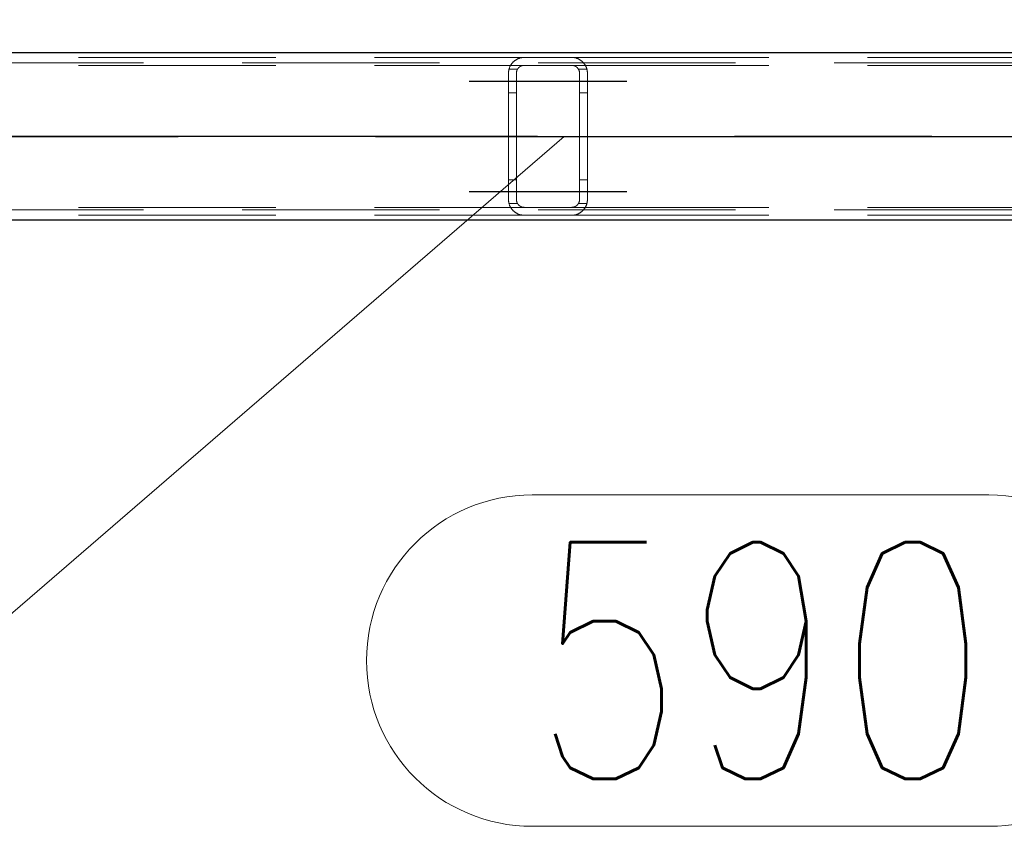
# Model space of a CAD drawing. Header units: millimetres. Extents: x -851 to 2, y 9346 to 10016.
# Tile 421 of 505: x -331 to -319, y 9572 to 9582. Entities that reach past the tile are written whole.
import ezdxf

# ---------------------------------------------------------------- set-up
doc = ezdxf.new("R2010")
doc.units = ezdxf.units.MM
doc.header["$LTSCALE"] = 10
doc.linetypes.add('HIDDEN', pattern=[0.375, 0.25, -0.125])
doc.linetypes.add('MITTE', pattern=[2, 1.25, -0.25, 0.25, -0.25])
for name, color, linetype, lineweight in [('PS_Hidden', 2, 'HIDDEN', 9), ('PS_Pos', 1, 'Continuous', 15), ('PS_Shape', 161, 'Continuous', 30), ('PS_SOLID', 7, 'Continuous', 30)]:
    doc.layers.add(name, color=color, linetype=linetype, lineweight=lineweight)
doc.layers.add('PS_Mid', color=5, linetype='MITTE')
doc.styles.add('simplex', font='simplex.shx', dxfattribs={"width": 0.75})

# ---------------------------------------------------------------- blocks, each defined once
blk = doc.blocks.new('*X865')
at = {"layer": 'PS_Hidden', "color": 2, "linetype": 'HIDDEN'}
for p, q in [((-334.192, 9581.828), (-324.792, 9581.828)), ((-324.913, 9581.788), (-324.909, 9581.791)), ((-324.909, 9581.791), (-324.905, 9581.794)), ((-324.905, 9581.794), (-324.901, 9581.796)), ((-324.901, 9581.796), (-324.897, 9581.799)), ((-324.897, 9581.799), (-324.893, 9581.801)), ((-324.893, 9581.801), (-324.888, 9581.804)), ((-324.888, 9581.804), (-324.883, 9581.806)), ((-324.883, 9581.806), (-324.879, 9581.809)), ((-324.879, 9581.809), (-324.874, 9581.811)), ((-324.874, 9581.811), (-324.869, 9581.813)), ((-324.869, 9581.813), (-324.864, 9581.815)), ((-324.864, 9581.815), (-324.858, 9581.817)), ((-324.858, 9581.817), (-324.853, 9581.819)), ((-324.853, 9581.819), (-324.847, 9581.821)), ((-324.847, 9581.821), (-324.842, 9581.822)), ((-324.842, 9581.822), (-324.835, 9581.824)), ((-324.835, 9581.824), (-324.829, 9581.825)), ((-324.829, 9581.825), (-324.822, 9581.826)), ((-324.822, 9581.826), (-324.815, 9581.827)), ((-324.815, 9581.827), (-324.807, 9581.828)), ((-324.807, 9581.828), (-324.8, 9581.828)), ((-324.8, 9581.828), (-324.792, 9581.828)), ((-324.792, 9581.828), (-324.192, 9581.828)), ((-324.192, 9581.828), (-314.792, 9581.828)), ((-324.192, 9581.828), (-324.185, 9581.828)), ((-324.185, 9581.828), (-324.178, 9581.828)), ((-324.178, 9581.828), (-324.171, 9581.827)), ((-324.171, 9581.827), (-324.164, 9581.826)), ((-324.164, 9581.826), (-324.157, 9581.825)), ((-324.157, 9581.825), (-324.15, 9581.824)), ((-324.15, 9581.824), (-324.143, 9581.822)), ((-324.143, 9581.822), (-324.137, 9581.821)), ((-324.137, 9581.821), (-324.131, 9581.819)), ((-324.131, 9581.819), (-324.126, 9581.817)), ((-324.126, 9581.817), (-324.121, 9581.815)), ((-324.121, 9581.815), (-324.116, 9581.813)), ((-324.116, 9581.813), (-324.111, 9581.811)), ((-324.111, 9581.811), (-324.106, 9581.809)), ((-324.106, 9581.809), (-324.101, 9581.806)), ((-324.101, 9581.806), (-324.096, 9581.804)), ((-324.096, 9581.804), (-324.092, 9581.801)), ((-324.092, 9581.801), (-324.087, 9581.798)), ((-324.087, 9581.798), (-324.083, 9581.796)), ((-324.083, 9581.796), (-324.079, 9581.793)), ((-324.079, 9581.793), (-324.075, 9581.79)), ((-324.075, 9581.79), (-324.071, 9581.787)), ((-187.116, 9581.758), (-423.956, 9581.758)), ((-334.192, 9581.728), (-324.792, 9581.728)), ((-324.989, 9581.667), (-324.988, 9581.672)), ((-324.989, 9581.662), (-324.989, 9581.667)), ((-324.988, 9581.672), (-324.987, 9581.676)), ((-324.987, 9581.676), (-324.985, 9581.681)), ((-324.879, 9581.678), (-324.986, 9581.678)), ((-324.985, 9581.681), (-324.984, 9581.685)), ((-324.984, 9581.685), (-324.983, 9581.69)), ((-324.983, 9581.69), (-324.981, 9581.694)), ((-324.981, 9581.694), (-324.98, 9581.699)), ((-324.98, 9581.699), (-324.978, 9581.703)), ((-324.978, 9581.703), (-324.976, 9581.708)), ((-324.976, 9581.708), (-324.974, 9581.712)), ((-324.974, 9581.712), (-324.972, 9581.716)), ((-324.972, 9581.716), (-324.97, 9581.72)), ((-324.97, 9581.72), (-324.968, 9581.724)), ((-324.968, 9581.724), (-324.966, 9581.728)), ((-324.966, 9581.728), (-324.963, 9581.732)), ((-324.963, 9581.732), (-324.961, 9581.736)), ((-324.961, 9581.736), (-324.958, 9581.74)), ((-324.958, 9581.74), (-324.956, 9581.744)), ((-324.956, 9581.744), (-324.953, 9581.747)), ((-324.953, 9581.747), (-324.95, 9581.751)), ((-324.95, 9581.751), (-324.948, 9581.754)), ((-324.948, 9581.754), (-324.945, 9581.758)), ((-324.945, 9581.758), (-324.942, 9581.761)), ((-324.942, 9581.761), (-324.939, 9581.765)), ((-324.939, 9581.765), (-324.936, 9581.768)), ((-324.936, 9581.768), (-324.933, 9581.771)), ((-324.933, 9581.771), (-324.929, 9581.774)), ((-324.929, 9581.774), (-324.926, 9581.777)), ((-324.926, 9581.777), (-324.923, 9581.78)), ((-324.923, 9581.78), (-324.92, 9581.783)), ((-324.92, 9581.783), (-324.916, 9581.786)), ((-324.916, 9581.786), (-324.913, 9581.788)), ((-324.885, 9581.666), (-324.886, 9581.664)), ((-324.884, 9581.668), (-324.885, 9581.666)), ((-324.883, 9581.67), (-324.884, 9581.668)), ((-324.882, 9581.672), (-324.883, 9581.67)), ((-324.881, 9581.674), (-324.882, 9581.672)), ((-324.88, 9581.676), (-324.881, 9581.674)), ((-324.879, 9581.678), (-324.88, 9581.676)), ((-324.878, 9581.68), (-324.879, 9581.678)), ((-324.877, 9581.682), (-324.878, 9581.68)), ((-324.875, 9581.684), (-324.877, 9581.682)), ((-324.874, 9581.686), (-324.875, 9581.684)), ((-324.873, 9581.688), (-324.874, 9581.686)), ((-324.871, 9581.69), (-324.873, 9581.688)), ((-324.87, 9581.692), (-324.871, 9581.69)), ((-324.868, 9581.693), (-324.87, 9581.692)), ((-324.867, 9581.695), (-324.868, 9581.693)), ((-324.865, 9581.697), (-324.867, 9581.695)), ((-324.864, 9581.699), (-324.865, 9581.697)), ((-324.862, 9581.7), (-324.864, 9581.699)), ((-324.86, 9581.702), (-324.862, 9581.7)), ((-324.858, 9581.703), (-324.86, 9581.702)), ((-324.857, 9581.705), (-324.858, 9581.703)), ((-324.855, 9581.707), (-324.857, 9581.705)), ((-324.853, 9581.708), (-324.855, 9581.707)), ((-324.851, 9581.71), (-324.853, 9581.708)), ((-324.849, 9581.711), (-324.851, 9581.71)), ((-324.847, 9581.712), (-324.849, 9581.711)), ((-324.844, 9581.714), (-324.847, 9581.712)), ((-324.842, 9581.715), (-324.844, 9581.714)), ((-324.84, 9581.717), (-324.842, 9581.715)), ((-324.837, 9581.718), (-324.84, 9581.717)), ((-324.835, 9581.719), (-324.837, 9581.718)), ((-324.832, 9581.72), (-324.835, 9581.719)), ((-324.829, 9581.721), (-324.832, 9581.72)), ((-324.827, 9581.722), (-324.829, 9581.721)), ((-324.824, 9581.723), (-324.827, 9581.722)), ((-324.821, 9581.724), (-324.824, 9581.723)), ((-324.818, 9581.725), (-324.821, 9581.724)), ((-324.815, 9581.726), (-324.818, 9581.725)), ((-324.812, 9581.726), (-324.815, 9581.726)), ((-324.809, 9581.727), (-324.812, 9581.726)), ((-324.806, 9581.728), (-324.809, 9581.727)), ((-324.802, 9581.728), (-324.806, 9581.728)), ((-324.799, 9581.728), (-324.802, 9581.728)), ((-324.796, 9581.728), (-324.799, 9581.728)), ((-324.792, 9581.728), (-324.796, 9581.728)), ((-324.192, 9581.728), (-324.792, 9581.728)), ((-324.192, 9581.728), (-314.792, 9581.728)), ((-324.189, 9581.728), (-324.192, 9581.728)), ((-324.186, 9581.728), (-324.189, 9581.728)), ((-324.183, 9581.728), (-324.186, 9581.728)), ((-324.179, 9581.728), (-324.183, 9581.728)), ((-324.176, 9581.727), (-324.179, 9581.728)), ((-324.173, 9581.726), (-324.176, 9581.727)), ((-324.169, 9581.726), (-324.173, 9581.726)), ((-324.166, 9581.725), (-324.169, 9581.726)), ((-324.163, 9581.724), (-324.166, 9581.725)), ((-324.16, 9581.723), (-324.163, 9581.724)), ((-324.157, 9581.722), (-324.16, 9581.723)), ((-324.155, 9581.721), (-324.157, 9581.722)), ((-324.152, 9581.72), (-324.155, 9581.721)), ((-324.149, 9581.719), (-324.152, 9581.72)), ((-324.147, 9581.717), (-324.149, 9581.719)), ((-324.144, 9581.716), (-324.147, 9581.717)), ((-324.142, 9581.715), (-324.144, 9581.716)), ((-324.139, 9581.713), (-324.142, 9581.715)), ((-324.137, 9581.712), (-324.139, 9581.713)), ((-324.135, 9581.71), (-324.137, 9581.712)), ((-324.133, 9581.709), (-324.135, 9581.71)), ((-324.131, 9581.707), (-324.133, 9581.709)), ((-324.129, 9581.705), (-324.131, 9581.707)), ((-324.127, 9581.704), (-324.129, 9581.705)), ((-324.125, 9581.702), (-324.127, 9581.704)), ((-324.123, 9581.7), (-324.125, 9581.702)), ((-324.121, 9581.699), (-324.123, 9581.7)), ((-324.12, 9581.697), (-324.121, 9581.699)), ((-324.118, 9581.695), (-324.12, 9581.697)), ((-324.117, 9581.694), (-324.118, 9581.695)), ((-324.115, 9581.692), (-324.117, 9581.694)), ((-324.114, 9581.69), (-324.115, 9581.692)), ((-324.112, 9581.688), (-324.114, 9581.69)), ((-324.111, 9581.686), (-324.112, 9581.688)), ((-324.11, 9581.685), (-324.111, 9581.686)), ((-324.108, 9581.683), (-324.11, 9581.685)), ((-324.107, 9581.681), (-324.108, 9581.683)), ((-324.106, 9581.679), (-324.107, 9581.681)), ((-324.105, 9581.677), (-324.106, 9581.679)), ((-323.999, 9581.678), (-324.106, 9581.678)), ((-324.104, 9581.675), (-324.105, 9581.677)), ((-324.103, 9581.673), (-324.104, 9581.675)), ((-324.102, 9581.671), (-324.103, 9581.673)), ((-324.101, 9581.669), (-324.102, 9581.671)), ((-324.1, 9581.667), (-324.101, 9581.669)), ((-324.099, 9581.665), (-324.1, 9581.667)), ((-324.071, 9581.787), (-324.067, 9581.784)), ((-324.067, 9581.784), (-324.063, 9581.781)), ((-324.063, 9581.781), (-324.06, 9581.778)), ((-324.06, 9581.778), (-324.056, 9581.775)), ((-324.056, 9581.775), (-324.053, 9581.772)), ((-324.053, 9581.772), (-324.05, 9581.769)), ((-324.05, 9581.769), (-324.047, 9581.766)), ((-324.047, 9581.766), (-324.044, 9581.763)), ((-324.044, 9581.763), (-324.041, 9581.759)), ((-324.041, 9581.759), (-324.038, 9581.756)), ((-324.038, 9581.756), (-324.036, 9581.753)), ((-324.036, 9581.753), (-324.033, 9581.749)), ((-324.033, 9581.749), (-324.03, 9581.745)), ((-324.03, 9581.745), (-324.028, 9581.742)), ((-324.028, 9581.742), (-324.025, 9581.738)), ((-324.025, 9581.738), (-324.023, 9581.734)), ((-324.023, 9581.734), (-324.02, 9581.73)), ((-324.02, 9581.73), (-324.018, 9581.726)), ((-324.018, 9581.726), (-324.016, 9581.722)), ((-324.016, 9581.722), (-324.014, 9581.718)), ((-324.014, 9581.718), (-324.012, 9581.714)), ((-324.012, 9581.714), (-324.01, 9581.71)), ((-324.01, 9581.71), (-324.008, 9581.706)), ((-324.008, 9581.706), (-324.006, 9581.702)), ((-324.006, 9581.702), (-324.005, 9581.697)), ((-324.005, 9581.697), (-324.003, 9581.693)), ((-324.003, 9581.693), (-324.002, 9581.688)), ((-324.002, 9581.688), (-324, 9581.684)), ((-324, 9581.684), (-323.999, 9581.679)), ((-323.999, 9581.679), (-323.998, 9581.675)), ((-323.998, 9581.675), (-323.997, 9581.67)), ((-323.997, 9581.67), (-323.996, 9581.666)), ((-323.996, 9581.666), (-323.995, 9581.661)), ((-324.992, 9581.643), (-324.991, 9581.648)), ((-324.992, 9581.638), (-324.992, 9581.643)), ((-324.992, 9581.633), (-324.992, 9581.638)), ((-324.992, 9581.628), (-324.992, 9581.633)), ((-324.992, 9580.028), (-324.992, 9581.628)), ((-324.991, 9581.653), (-324.99, 9581.657)), ((-324.991, 9581.648), (-324.991, 9581.653)), ((-324.99, 9581.657), (-324.989, 9581.662)), ((-324.891, 9581.642), (-324.892, 9581.64)), ((-324.892, 9581.64), (-324.892, 9581.637)), ((-324.892, 9581.637), (-324.892, 9581.635)), ((-324.892, 9581.635), (-324.892, 9581.633)), ((-324.892, 9581.633), (-324.892, 9581.631)), ((-324.892, 9581.631), (-324.892, 9581.628)), ((-324.892, 9581.628), (-324.892, 9580.028)), ((-324.89, 9581.648), (-324.891, 9581.646)), ((-324.891, 9581.646), (-324.891, 9581.644)), ((-324.891, 9581.644), (-324.891, 9581.642)), ((-324.889, 9581.653), (-324.89, 9581.651)), ((-324.89, 9581.651), (-324.89, 9581.648)), ((-324.888, 9581.657), (-324.889, 9581.655)), ((-324.889, 9581.655), (-324.889, 9581.653)), ((-324.887, 9581.659), (-324.888, 9581.657)), ((-324.886, 9581.664), (-324.887, 9581.662)), ((-324.887, 9581.662), (-324.887, 9581.659)), ((-324.098, 9581.663), (-324.099, 9581.665)), ((-324.098, 9581.66), (-324.098, 9581.663)), ((-324.097, 9581.658), (-324.098, 9581.66)), ((-324.096, 9581.656), (-324.097, 9581.658)), ((-324.096, 9581.654), (-324.096, 9581.656)), ((-324.095, 9581.652), (-324.096, 9581.654)), ((-324.095, 9581.65), (-324.095, 9581.652)), ((-324.094, 9581.648), (-324.095, 9581.65)), ((-324.094, 9581.645), (-324.094, 9581.648)), ((-324.094, 9581.643), (-324.094, 9581.645)), ((-324.093, 9581.641), (-324.094, 9581.643)), ((-324.093, 9581.639), (-324.093, 9581.641)), ((-324.093, 9581.637), (-324.093, 9581.639)), ((-324.093, 9581.635), (-324.093, 9581.637)), ((-324.092, 9581.633), (-324.093, 9581.635)), ((-324.092, 9581.63), (-324.092, 9581.633)), ((-324.092, 9581.628), (-324.092, 9581.63)), ((-324.092, 9580.028), (-324.092, 9581.628)), ((-323.995, 9581.661), (-323.994, 9581.656)), ((-323.994, 9581.656), (-323.994, 9581.652)), ((-323.994, 9581.652), (-323.993, 9581.647)), ((-323.993, 9581.647), (-323.993, 9581.642)), ((-323.993, 9581.642), (-323.993, 9581.638)), ((-323.993, 9581.638), (-323.992, 9581.633)), ((-323.992, 9581.633), (-323.992, 9581.628)), ((-323.992, 9581.628), (-323.992, 9580.028)), ((-323.992, 9581.628), (-323.992, 9581.628)), ((-324.892, 9581.378), (-324.992, 9581.378)), ((-323.992, 9581.378), (-324.092, 9581.378)), ((-324.892, 9580.278), (-324.992, 9580.278)), ((-323.992, 9580.278), (-324.092, 9580.278)), ((-334.192, 9579.928), (-324.792, 9579.928)), ((-324.992, 9580.024), (-324.992, 9580.028)), ((-324.992, 9580.028), (-324.992, 9580.028)), ((-324.992, 9580.019), (-324.992, 9580.024)), ((-324.992, 9580.014), (-324.992, 9580.019)), ((-324.991, 9580.009), (-324.992, 9580.014)), ((-324.991, 9580.004), (-324.991, 9580.009)), ((-324.99, 9579.999), (-324.991, 9580.004)), ((-324.989, 9579.995), (-324.99, 9579.999)), ((-324.989, 9579.99), (-324.989, 9579.995)), ((-324.988, 9579.985), (-324.989, 9579.99)), ((-324.987, 9579.981), (-324.988, 9579.985)), ((-324.985, 9579.976), (-324.987, 9579.981)), ((-324.879, 9579.978), (-324.986, 9579.978)), ((-324.984, 9579.971), (-324.985, 9579.976)), ((-324.983, 9579.967), (-324.984, 9579.971)), ((-324.981, 9579.962), (-324.983, 9579.967)), ((-324.98, 9579.958), (-324.981, 9579.962)), ((-324.978, 9579.954), (-324.98, 9579.958)), ((-324.976, 9579.949), (-324.978, 9579.954)), ((-324.974, 9579.945), (-324.976, 9579.949)), ((-324.972, 9579.941), (-324.974, 9579.945)), ((-324.97, 9579.937), (-324.972, 9579.941)), ((-324.968, 9579.933), (-324.97, 9579.937)), ((-324.966, 9579.929), (-324.968, 9579.933)), ((-324.963, 9579.925), (-324.966, 9579.929)), ((-324.961, 9579.921), (-324.963, 9579.925)), ((-324.958, 9579.917), (-324.961, 9579.921)), ((-324.892, 9580.028), (-324.892, 9580.026)), ((-324.892, 9580.026), (-324.892, 9580.024)), ((-324.892, 9580.024), (-324.892, 9580.022)), ((-324.892, 9580.022), (-324.892, 9580.019)), ((-324.892, 9580.019), (-324.892, 9580.017)), ((-324.892, 9580.017), (-324.891, 9580.015)), ((-324.891, 9580.015), (-324.891, 9580.013)), ((-324.891, 9580.013), (-324.891, 9580.011)), ((-324.891, 9580.011), (-324.89, 9580.008)), ((-324.89, 9580.008), (-324.89, 9580.006)), ((-324.89, 9580.006), (-324.889, 9580.004)), ((-324.889, 9580.004), (-324.889, 9580.002)), ((-324.889, 9580.002), (-324.888, 9580)), ((-324.888, 9580), (-324.887, 9579.997)), ((-324.887, 9579.997), (-324.887, 9579.995)), ((-324.887, 9579.995), (-324.886, 9579.993)), ((-324.886, 9579.993), (-324.885, 9579.991)), ((-324.885, 9579.991), (-324.884, 9579.989)), ((-324.884, 9579.989), (-324.883, 9579.987)), ((-324.883, 9579.987), (-324.882, 9579.985)), ((-324.882, 9579.985), (-324.881, 9579.983)), ((-324.881, 9579.983), (-324.88, 9579.981)), ((-324.88, 9579.981), (-324.879, 9579.978)), ((-324.879, 9579.978), (-324.878, 9579.977)), ((-324.878, 9579.977), (-324.877, 9579.975)), ((-324.877, 9579.975), (-324.875, 9579.973)), ((-324.875, 9579.973), (-324.874, 9579.971)), ((-324.874, 9579.971), (-324.873, 9579.969)), ((-324.873, 9579.969), (-324.871, 9579.967)), ((-324.871, 9579.967), (-324.87, 9579.965)), ((-324.87, 9579.965), (-324.868, 9579.963)), ((-324.868, 9579.963), (-324.867, 9579.962)), ((-324.867, 9579.962), (-324.865, 9579.96)), ((-324.865, 9579.96), (-324.864, 9579.958)), ((-324.864, 9579.958), (-324.862, 9579.957)), ((-324.862, 9579.957), (-324.86, 9579.955)), ((-324.86, 9579.955), (-324.858, 9579.953)), ((-324.858, 9579.953), (-324.857, 9579.952)), ((-324.857, 9579.952), (-324.855, 9579.95)), ((-324.855, 9579.95), (-324.853, 9579.949)), ((-324.853, 9579.949), (-324.851, 9579.947)), ((-324.851, 9579.947), (-324.849, 9579.946)), ((-324.849, 9579.946), (-324.847, 9579.944)), ((-324.847, 9579.944), (-324.844, 9579.943)), ((-324.844, 9579.943), (-324.842, 9579.942)), ((-324.842, 9579.942), (-324.84, 9579.94)), ((-324.84, 9579.94), (-324.837, 9579.939)), ((-324.837, 9579.939), (-324.835, 9579.938)), ((-324.835, 9579.938), (-324.832, 9579.937)), ((-324.832, 9579.937), (-324.829, 9579.935)), ((-324.829, 9579.935), (-324.827, 9579.934)), ((-324.827, 9579.934), (-324.824, 9579.933)), ((-324.824, 9579.933), (-324.821, 9579.933)), ((-324.821, 9579.933), (-324.818, 9579.932)), ((-324.818, 9579.932), (-324.815, 9579.931)), ((-324.815, 9579.931), (-324.812, 9579.93)), ((-324.812, 9579.93), (-324.809, 9579.93)), ((-324.809, 9579.93), (-324.806, 9579.929)), ((-324.806, 9579.929), (-324.802, 9579.929)), ((-324.802, 9579.929), (-324.799, 9579.929)), ((-324.799, 9579.929), (-324.796, 9579.928)), ((-324.796, 9579.928), (-324.792, 9579.928)), ((-324.792, 9579.928), (-324.192, 9579.928)), ((-324.192, 9579.928), (-314.792, 9579.928)), ((-324.192, 9579.928), (-324.189, 9579.928)), ((-324.189, 9579.928), (-324.186, 9579.929)), ((-324.186, 9579.929), (-324.183, 9579.929)), ((-324.183, 9579.929), (-324.179, 9579.929)), ((-324.179, 9579.929), (-324.176, 9579.93)), ((-324.176, 9579.93), (-324.173, 9579.93)), ((-324.173, 9579.93), (-324.169, 9579.931)), ((-324.169, 9579.931), (-324.166, 9579.932)), ((-324.166, 9579.932), (-324.163, 9579.933)), ((-324.163, 9579.933), (-324.16, 9579.934)), ((-324.16, 9579.934), (-324.157, 9579.935)), ((-324.157, 9579.935), (-324.155, 9579.936)), ((-324.155, 9579.936), (-324.152, 9579.937)), ((-324.152, 9579.937), (-324.149, 9579.938)), ((-324.149, 9579.938), (-324.147, 9579.939)), ((-324.147, 9579.939), (-324.144, 9579.941)), ((-324.144, 9579.941), (-324.142, 9579.942)), ((-324.142, 9579.942), (-324.139, 9579.944)), ((-324.139, 9579.944), (-324.137, 9579.945)), ((-324.137, 9579.945), (-324.135, 9579.947)), ((-324.135, 9579.947), (-324.133, 9579.948)), ((-324.133, 9579.948), (-324.131, 9579.95)), ((-324.131, 9579.95), (-324.129, 9579.951)), ((-324.129, 9579.951), (-324.127, 9579.953)), ((-324.127, 9579.953), (-324.125, 9579.955)), ((-324.125, 9579.955), (-324.123, 9579.956)), ((-324.123, 9579.956), (-324.121, 9579.958)), ((-324.121, 9579.958), (-324.12, 9579.96)), ((-324.12, 9579.96), (-324.118, 9579.961)), ((-324.118, 9579.961), (-324.117, 9579.963)), ((-324.117, 9579.963), (-324.115, 9579.965)), ((-324.115, 9579.965), (-324.114, 9579.967)), ((-324.114, 9579.967), (-324.112, 9579.968)), ((-324.112, 9579.968), (-324.111, 9579.97)), ((-324.111, 9579.97), (-324.11, 9579.972)), ((-324.11, 9579.972), (-324.108, 9579.974)), ((-324.108, 9579.974), (-324.107, 9579.976)), ((-324.107, 9579.976), (-324.106, 9579.978)), ((-324.106, 9579.978), (-324.105, 9579.98)), ((-323.999, 9579.978), (-324.106, 9579.978)), ((-324.105, 9579.98), (-324.104, 9579.982)), ((-324.104, 9579.982), (-324.103, 9579.984)), ((-324.103, 9579.984), (-324.102, 9579.986)), ((-324.102, 9579.986), (-324.101, 9579.988)), ((-324.101, 9579.988), (-324.1, 9579.99)), ((-324.1, 9579.99), (-324.099, 9579.992)), ((-324.099, 9579.992), (-324.098, 9579.994)), ((-324.098, 9579.996), (-324.097, 9579.999)), ((-324.098, 9579.994), (-324.098, 9579.996)), ((-324.097, 9579.999), (-324.096, 9580.001)), ((-324.096, 9580.003), (-324.095, 9580.005)), ((-324.096, 9580.001), (-324.096, 9580.003)), ((-324.095, 9580.007), (-324.094, 9580.009)), ((-324.095, 9580.005), (-324.095, 9580.007)), ((-324.094, 9580.014), (-324.093, 9580.016)), ((-324.094, 9580.011), (-324.094, 9580.014)), ((-324.094, 9580.009), (-324.094, 9580.011)), ((-324.093, 9580.022), (-324.092, 9580.024)), ((-324.093, 9580.02), (-324.093, 9580.022)), ((-324.093, 9580.018), (-324.093, 9580.02)), ((-324.093, 9580.016), (-324.093, 9580.018)), ((-324.092, 9580.026), (-324.092, 9580.028)), ((-324.092, 9580.024), (-324.092, 9580.026)), ((-324.025, 9579.919), (-324.028, 9579.915)), ((-324.023, 9579.923), (-324.025, 9579.919)), ((-324.02, 9579.926), (-324.023, 9579.923)), ((-324.018, 9579.93), (-324.02, 9579.926)), ((-324.016, 9579.934), (-324.018, 9579.93)), ((-324.014, 9579.938), (-324.016, 9579.934)), ((-324.012, 9579.943), (-324.014, 9579.938)), ((-324.01, 9579.947), (-324.012, 9579.943)), ((-324.008, 9579.951), (-324.01, 9579.947)), ((-324.006, 9579.955), (-324.008, 9579.951)), ((-324.005, 9579.96), (-324.006, 9579.955)), ((-324.003, 9579.964), (-324.005, 9579.96)), ((-324.002, 9579.968), (-324.003, 9579.964)), ((-324, 9579.973), (-324.002, 9579.968)), ((-323.999, 9579.977), (-324, 9579.973)), ((-323.998, 9579.982), (-323.999, 9579.977)), ((-323.997, 9579.987), (-323.998, 9579.982)), ((-323.996, 9579.991), (-323.997, 9579.987)), ((-323.995, 9579.996), (-323.996, 9579.991)), ((-323.994, 9580), (-323.995, 9579.996)), ((-323.993, 9580.01), (-323.994, 9580.005)), ((-323.994, 9580.005), (-323.994, 9580)), ((-323.992, 9580.024), (-323.993, 9580.019)), ((-323.993, 9580.019), (-323.993, 9580.014)), ((-323.993, 9580.014), (-323.993, 9580.01)), ((-323.992, 9580.028), (-323.992, 9580.024)), ((-187.116, 9579.898), (-423.956, 9579.898)), ((-334.192, 9579.828), (-324.792, 9579.828)), ((-324.956, 9579.913), (-324.958, 9579.917)), ((-324.953, 9579.909), (-324.956, 9579.913)), ((-324.95, 9579.906), (-324.953, 9579.909)), ((-324.948, 9579.902), (-324.95, 9579.906)), ((-324.945, 9579.899), (-324.948, 9579.902)), ((-324.942, 9579.896), (-324.945, 9579.899)), ((-324.939, 9579.892), (-324.942, 9579.896)), ((-324.936, 9579.889), (-324.939, 9579.892)), ((-324.933, 9579.886), (-324.936, 9579.889)), ((-324.929, 9579.883), (-324.933, 9579.886)), ((-324.926, 9579.88), (-324.929, 9579.883)), ((-324.923, 9579.877), (-324.926, 9579.88)), ((-324.92, 9579.874), (-324.923, 9579.877)), ((-324.916, 9579.871), (-324.92, 9579.874)), ((-324.913, 9579.869), (-324.916, 9579.871)), ((-324.909, 9579.866), (-324.913, 9579.869)), ((-324.905, 9579.863), (-324.909, 9579.866)), ((-324.901, 9579.861), (-324.905, 9579.863)), ((-324.897, 9579.858), (-324.901, 9579.861)), ((-324.893, 9579.855), (-324.897, 9579.858)), ((-324.888, 9579.853), (-324.893, 9579.855)), ((-324.883, 9579.85), (-324.888, 9579.853)), ((-324.879, 9579.848), (-324.883, 9579.85)), ((-324.874, 9579.846), (-324.879, 9579.848)), ((-324.869, 9579.844), (-324.874, 9579.846)), ((-324.864, 9579.842), (-324.869, 9579.844)), ((-324.858, 9579.84), (-324.864, 9579.842)), ((-324.853, 9579.838), (-324.858, 9579.84)), ((-324.847, 9579.836), (-324.853, 9579.838)), ((-324.842, 9579.835), (-324.847, 9579.836)), ((-324.835, 9579.833), (-324.842, 9579.835)), ((-324.829, 9579.832), (-324.835, 9579.833)), ((-324.822, 9579.831), (-324.829, 9579.832)), ((-324.815, 9579.83), (-324.822, 9579.831)), ((-324.807, 9579.829), (-324.815, 9579.83)), ((-324.8, 9579.829), (-324.807, 9579.829)), ((-324.792, 9579.828), (-324.8, 9579.829)), ((-324.192, 9579.828), (-324.792, 9579.828)), ((-324.185, 9579.829), (-324.192, 9579.828)), ((-324.192, 9579.828), (-314.792, 9579.828)), ((-324.192, 9579.828), (-324.192, 9579.828)), ((-324.178, 9579.829), (-324.185, 9579.829)), ((-324.171, 9579.83), (-324.178, 9579.829)), ((-324.164, 9579.83), (-324.171, 9579.83)), ((-324.157, 9579.832), (-324.164, 9579.83)), ((-324.15, 9579.833), (-324.157, 9579.832)), ((-324.143, 9579.834), (-324.15, 9579.833)), ((-324.137, 9579.836), (-324.143, 9579.834)), ((-324.131, 9579.838), (-324.137, 9579.836)), ((-324.126, 9579.84), (-324.131, 9579.838)), ((-324.121, 9579.842), (-324.126, 9579.84)), ((-324.116, 9579.844), (-324.121, 9579.842)), ((-324.111, 9579.846), (-324.116, 9579.844)), ((-324.106, 9579.848), (-324.111, 9579.846)), ((-324.101, 9579.851), (-324.106, 9579.848)), ((-324.096, 9579.853), (-324.101, 9579.851)), ((-324.092, 9579.856), (-324.096, 9579.853)), ((-324.087, 9579.858), (-324.092, 9579.856)), ((-324.083, 9579.861), (-324.087, 9579.858)), ((-324.079, 9579.864), (-324.083, 9579.861)), ((-324.075, 9579.867), (-324.079, 9579.864)), ((-324.071, 9579.87), (-324.075, 9579.867)), ((-324.067, 9579.873), (-324.071, 9579.87)), ((-324.063, 9579.876), (-324.067, 9579.873)), ((-324.06, 9579.879), (-324.063, 9579.876)), ((-324.056, 9579.882), (-324.06, 9579.879)), ((-324.053, 9579.885), (-324.056, 9579.882)), ((-324.05, 9579.888), (-324.053, 9579.885)), ((-324.047, 9579.891), (-324.05, 9579.888)), ((-324.044, 9579.894), (-324.047, 9579.891)), ((-324.041, 9579.897), (-324.044, 9579.894)), ((-324.038, 9579.901), (-324.041, 9579.897)), ((-324.036, 9579.904), (-324.038, 9579.901)), ((-324.033, 9579.908), (-324.036, 9579.904)), ((-324.03, 9579.911), (-324.033, 9579.908)), ((-324.028, 9579.915), (-324.03, 9579.911))]:
    blk.add_line(p, q, dxfattribs=at)
at = {"layer": 'PS_Mid', "color": 5, "linetype": 'MITTE'}
for p, q in [((-325.492, 9581.528), (-324.392, 9581.528)), ((-325.492, 9581.528), (-324.392, 9581.528)), ((-324.592, 9581.528), (-323.492, 9581.528)), ((-324.592, 9581.528), (-323.492, 9581.528)), ((-184.627, 9580.828), (-426.445, 9580.828)), ((-346.677, 9580.828), (-282.308, 9580.828)), ((-324.492, 9580.828), (-324.492, 9580.828)), ((-325.492, 9580.128), (-324.392, 9580.128)), ((-325.492, 9580.128), (-324.392, 9580.128)), ((-324.592, 9580.128), (-323.492, 9580.128)), ((-324.592, 9580.128), (-323.492, 9580.128))]:
    blk.add_line(p, q, dxfattribs=at)
at = {"layer": 'PS_SOLID', "color": 7, "linetype": 'Continuous'}
for p, q in [((-187.116, 9581.888), (-423.956, 9581.888)), ((-187.116, 9579.768), (-423.956, 9579.768))]:
    blk.add_line(p, q, dxfattribs=at)
blk = doc.blocks.new('*X872')
at = {"color": 1}
for p, q in [((-328.782, 9587.884), (-322.996, 9587.884)), ((-320.896, 9585.784), (-315.896, 9585.784)), ((-314.489, 9580.828), (-315.896, 9585.784)), ((-328.782, 9583.684), (-322.996, 9583.684))]:
    blk.add_line(p, q, dxfattribs=at)
for centre, start, end in [((-328.782, 9585.784), 90, 270), ((-322.996, 9585.784), 270, 90)]:
    blk.add_arc(centre, 2.1, start, end, dxfattribs=at)
at = {"color": 30, "style": 'simplex', "width": 0.75}
blk.add_text('572', height=3, dxfattribs=at).set_placement((-328.782, 9584.284))
blk = doc.blocks.new('*X1468')
at = {"color": 1}
blk.add_line((-324.287, 9580.828), (-331.98, 9574.184), dxfattribs=at)
blk = doc.blocks.new('*X1469')
at = {"color": 1}
for p, q in [((-314.113, 9580.828), (-311.806, 9574.184)), ((-324.692, 9576.284), (-318.906, 9576.284)), ((-316.806, 9574.184), (-311.806, 9574.184)), ((-324.692, 9572.084), (-318.906, 9572.084))]:
    blk.add_line(p, q, dxfattribs=at)
for centre, start, end in [((-324.692, 9574.184), 90, 270), ((-318.906, 9574.184), 270, 90)]:
    blk.add_arc(centre, 2.1, start, end, dxfattribs=at)
at = {"color": 30, "style": 'simplex', "width": 0.75}
blk.add_text('590', height=3, dxfattribs=at).set_placement((-324.692, 9572.684))
blk = doc.blocks.new('*X1470')
at = {"color": 1}
for p, q in [((-324.692, 9576.284), (-318.906, 9576.284)), ((-324.692, 9572.084), (-318.906, 9572.084))]:
    blk.add_line(p, q, dxfattribs=at)
for centre, start, end in [((-324.692, 9574.184), 90, 270), ((-318.906, 9574.184), 270, 90)]:
    blk.add_arc(centre, 2.1, start, end, dxfattribs=at)
at = {"color": 30, "style": 'simplex', "width": 0.75}
blk.add_text('590', height=3, dxfattribs=at).set_placement((-324.692, 9572.684))
blk = doc.blocks.new('*X1471')
at = {"color": 1}
for p, q in [((-324.692, 9576.284), (-318.906, 9576.284)), ((-324.692, 9572.084), (-318.906, 9572.084))]:
    blk.add_line(p, q, dxfattribs=at)
for centre, start, end in [((-324.692, 9574.184), 90, 270), ((-318.906, 9574.184), 270, 90)]:
    blk.add_arc(centre, 2.1, start, end, dxfattribs=at)
at = {"color": 30, "style": 'simplex', "width": 0.75}
blk.add_text('590', height=3, dxfattribs=at).set_placement((-324.692, 9572.684))

msp = doc.modelspace()

# ---------------------------------------------------------------- block references
at = {"layer": 'PS_Pos'}
for name in ['*X872', '*X1468', '*X1469', '*X1470', '*X1471']:
    msp.add_blockref(name, (0, 0), dxfattribs=at)
at = {"layer": 'PS_Shape', "color": 31}
msp.add_blockref('*X865', (0, 0), dxfattribs=at)

doc.saveas('drawing.dxf')
